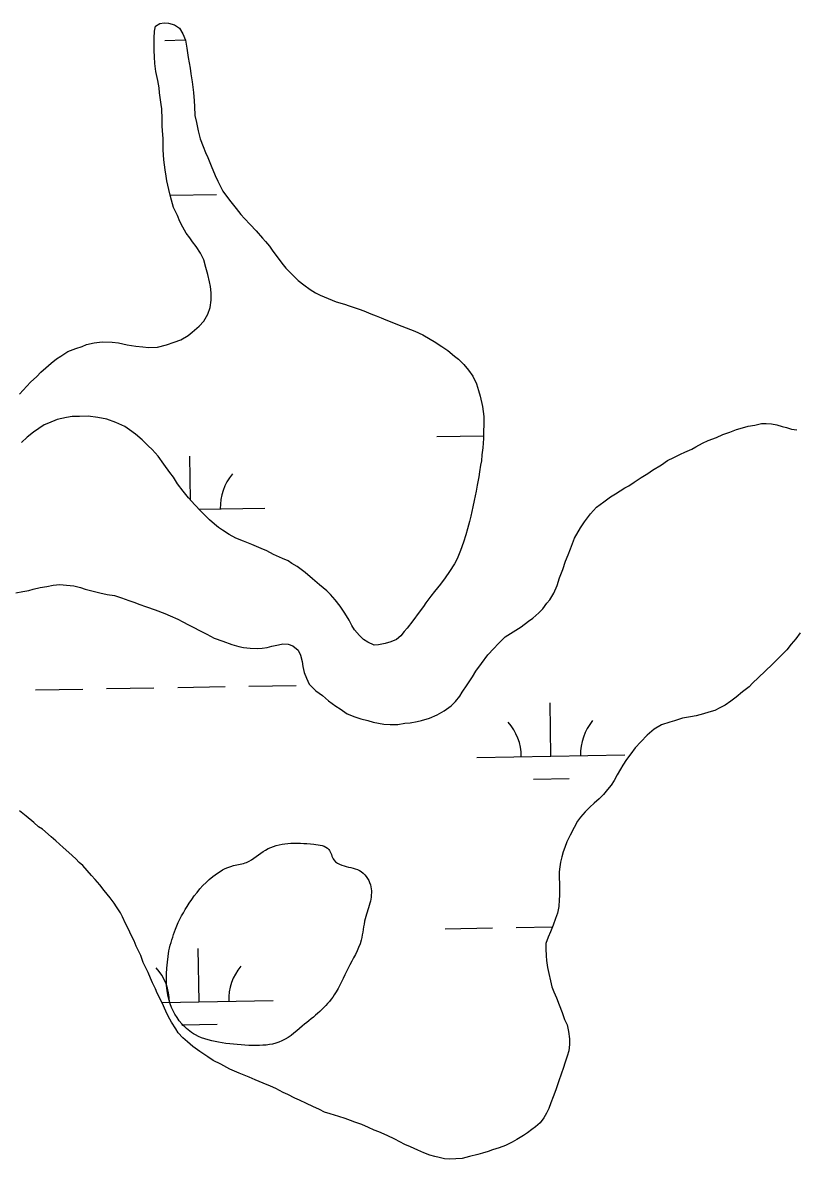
# Model space of a CAD drawing. Extents: x 3887375 to 3925618, y 296674 to 322633.
# Drawn here: x 3902438 to 3902961, y 311909 to 312677 of the extents above; entities that cross this region are included whole.
import ezdxf

# ---------------------------------------------------------------- set-up
doc = ezdxf.new("R2010")
doc.units = 0
doc.layers.add('V-RIVR-EDGE', color=7, linetype='Continuous')
doc.layers.add('V-WETL-SWMP', color=7, linetype='Continuous')

msp = doc.modelspace()

# ---------------------------------------------------------------- linework, layer by layer
at = {"layer": 'V-RIVR-EDGE'}
for points in [[(3902536.888708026, 312049.8257280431), (3902541.3277202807, 312064.34501539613), (3902550.617745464, 312081.93448474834), (3902566.5134843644, 312099.94793109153), (3902580.6218597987, 312107.3983325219), (3902589.4334701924, 312109.5780990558), (3902602.2230981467, 312117.9123834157), (3902617.204468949, 312122.2784490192), (3902634.8157134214, 312121.7945904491), (3902644.9340949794, 312118.2470824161), (3902648.439141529, 312111.1934390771), (3902653.7141314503, 312107.6579073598), (3902665.5937463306, 312104.1060443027), (3902673.0550353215, 312094.40075217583), (3902673.027816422, 312083.39304390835), (3902669.4759533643, 312071.51342902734), (3902666.7981744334, 312056.9897866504), (3902657.945191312, 312038.07830355), (3902648.654077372, 312020.0485258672), (3902627.026708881, 311998.9670750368)], [(3902627.026708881, 311998.9670750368), (3902611.1483900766, 311987.9985619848), (3902593.5306130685, 311985.8405705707), (3902572.84047655, 311987.65297542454), (3902554.800900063, 311992.9813143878), (3902545.5729339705, 312000.4894198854), (3902536.3721867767, 312019.0052336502), (3902536.888708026, 312049.8257280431)]]:
    msp.add_spline(points, degree=3, dxfattribs=at)
at = {"layer": 'V-WETL-SWMP'}
for p, q in [((3902534.193435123, 312665.00490609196), (3902547.995249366, 312665.24180763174)), ((3902537.7649346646, 312560.41079574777), (3902569.140383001, 312560.9493403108)), ((3902717.8787711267, 312397.3038862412), (3902749.4192422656, 312397.8452633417)), ((3902551.5273615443, 312354.35489624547), (3902551.01837555, 312384.00827103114)), ((3902557.379735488, 312348.1121579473), (3902601.6288434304, 312348.8716727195)), ((3902542.8544621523, 312227.7741521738), (3902574.849749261, 312228.3233359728)), ((3902590.8473928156, 312228.5979278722), (3902622.842679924, 312229.1471116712)), ((3902446.868600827, 312226.1266007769), (3902478.863887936, 312226.6757845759)), ((3902494.86153149, 312226.9503764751), (3902526.856818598, 312227.49956027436)), ((3902795.004282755, 312181.3527089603), (3902794.3864509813, 312217.3474069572)), ((3902745.0116466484, 312180.4946092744), (3902844.996918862, 312182.210808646)), ((3902783.270876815, 312165.71803768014), (3902807.267342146, 312166.1299255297)), ((3902723.5881373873, 312064.6778819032), (3902755.5834244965, 312065.2270657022)), ((3902771.5810680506, 312065.5016576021), (3902796.0110801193, 312065.92098707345)), ((3902557.345573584, 312015.38756869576), (3902556.72774181, 312051.3822666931)), ((3902532.231021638, 312014.95648942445), (3902607.338209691, 312016.24566838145)), ((3902545.612167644, 311999.7528974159), (3902569.608632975, 312000.1647852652))]:
    msp.add_line(p, q, dxfattribs=at)
for points in [[(3902532.693, 312603.768), (3902532.432, 312607.259), (3902532.396, 312611.684), (3902532.106, 312618.669), (3902531.616, 312621.693), (3902530.62, 312629.604), (3902530.361, 312632.862), (3902529.3880000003, 312637.979), (3902528.174, 312644.02400000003), (3902527.432, 312649.375), (3902527.163, 312653.798), (3902526.895, 312658.222), (3902526.859, 312662.647), (3902527.062, 312666.375), (3902527.255, 312671.267), (3902527.927, 312674.534), (3902530.707, 312676.419), (3902533.73, 312676.91000000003), (3902536.7600000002, 312676.701), (3902540.7290000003, 312675.569), (3902544.008, 312673.267), (3902546.369, 312669.326), (3902548.0330000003, 312665.147), (3902549.008, 312659.798), (3902549.991, 312653.518), (3902551.214, 312646.30700000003), (3902551.7120000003, 312642.352), (3902552.687, 312637.003), (3902553.444, 312629.789), (3902553.955, 312624.203), (3902554.22, 312620.246), (3902554.502, 312614.192), (3902555.471, 312609.542), (3902556.681, 312603.962), (3902558.1240000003, 312598.384), (3902560.029, 312593.275), (3902561.691, 312589.329), (3902563.117, 312585.847), (3902565.491, 312580.277), (3902568.106, 312573.776), (3902570.001, 312569.832), (3902573.316, 312563.105), (3902577.79, 312557.085), (3902582.262, 312551.299), (3902585.555, 312547.366), (3902587.907, 312544.59), (3902591.898, 312540.663), (3902595.893, 312536.27), (3902600.125, 312531.413), (3902602.24, 312529.101), (3902604.828, 312525.862), (3902607.183, 312522.62), (3902610.716, 312517.75800000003), (3902613.305, 312514.518), (3902615.895, 312511.045), (3902618.947, 312508.042), (3902621.9990000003, 312505.039), (3902624.347, 312502.729), (3902628.098, 312499.732), (3902632.315, 312496.738), (3902636.06, 312494.439), (3902639.1010000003, 312492.833), (3902644.4760000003, 312490.548), (3902649.852, 312488.262), (3902655.454, 312486.677), (3902658.724, 312485.539), (3902665.497, 312483.265), (3902668.534, 312482.125), (3902673.44, 312480.302), (3902676.9450000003, 312478.933), (3902680.217, 312477.56200000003), (3902683.488, 312476.191), (3902687.461, 312474.593), (3902691.433, 312472.994), (3902697.275, 312470.713), (3902703.116, 312468.431), (3902708.4930000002, 312465.913), (3902713.407, 312463.157), (3902716.215, 312461.55), (3902721.367, 312458.098), (3902725.348, 312455.335), (3902729.804, 312451.645), (3902732.615, 312449.571), (3902736.139, 312445.873), (3902739.43, 312442.174), (3902742.258, 312438.004), (3902744.629, 312432.89900000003), (3902746.062, 312428.48600000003), (3902747.259, 312424.536), (3902748.713, 312417.56), (3902749.699, 312410.814), (3902749.75, 312404.526), (3902749.542, 312401.496), (3902749.3540000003, 312395.905), (3902748.9390000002, 312389.613), (3902748.278, 312384.949), (3902748.078, 312380.988), (3902747.403, 312377.955), (3902746.741, 312373.52400000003), (3902746.3030000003, 312370.027), (3902745.184, 312364.428)], [(3902436.079, 312425.973), (3902440.927, 312431.369), (3902443.468, 312433.952), (3902447.628, 312437.945), (3902450.4, 312440.762), (3902453.869, 312443.818), (3902457.338, 312446.874), (3902461.041, 312449.699), (3902463.821, 312451.585), (3902468.687, 312454.652), (3902474.0270000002, 312456.792), (3902478.44, 312458.22500000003), (3902481.2260000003, 312459.412), (3902486.34, 312460.618), (3902491.924, 312461.362), (3902498.681, 312460.951), (3902502.877, 312460.51900000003), (3902508.711, 312459.169), (3902514.541, 312458.28500000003), (3902519.203, 312457.857), (3902523.166, 312457.423), (3902529.219, 312457.705), (3902535.2630000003, 312459.151), (3902540.3710000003, 312461.056), (3902545.0160000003, 312462.724), (3902549.884, 312465.558), (3902552.66, 312467.91000000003), (3902557.2860000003, 312471.907), (3902560.52, 312475.194), (3902563.2770000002, 312479.874), (3902564.869, 312484.54600000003), (3902565.529, 312489.442), (3902565.489, 312494.333), (3902564.987, 312498.754), (3902564.264, 312501.776), (3902563.291, 312506.892), (3902561.856, 312511.539), (3902560.417, 312516.651), (3902558.2830000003, 312521.292), (3902555.452, 312525.694), (3902552.864, 312528.934), (3902550.98, 312531.481), (3902548.625, 312534.722), (3902546.264, 312538.663), (3902544.369, 312542.607), (3902542.7060000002, 312546.553), (3902540.099, 312552.12200000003), (3902537.943, 312559.55700000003), (3902536.973, 312564.208), (3902535.529, 312570.01900000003), (3902535.0360000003, 312573.275), (3902534.304, 312577.462), (3902533.5500000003, 312584.21), (3902533.0300000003, 312590.96), (3902532.994, 312595.385), (3902532.967, 312598.646), (3902532.693, 312603.768)], [(3902745.184, 312364.428), (3902744.517, 312360.463), (3902743.171, 312354.164), (3902742.275, 312349.731), (3902740.929, 312343.43200000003), (3902740.026, 312339.931), (3902738.668, 312335.029), (3902737.537, 312330.827), (3902735.947, 312325.923), (3902733.896, 312320.317), (3902731.612, 312314.708), (3902729.778, 312311.2), (3902726.559, 312306.05), (3902723.565, 312301.833), (3902720.338, 312297.615), (3902716.419, 312292.692), (3902713.883, 312289.41000000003), (3902710.426, 312284.957), (3902708.816, 312282.382), (3902706.052, 312278.63300000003), (3902701.674, 312272.775), (3902697.987, 312267.854), (3902695.91, 312265.50800000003), (3902693.6040000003, 312262.694), (3902690.597, 312260.108), (3902686.882, 312258.68), (3902682.932, 312257.484), (3902678.515, 312256.516), (3902675.489, 312256.259), (3902671.2800000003, 312258.321), (3902668.47, 312260.161), (3902665.653, 312262.933), (3902662.362, 312266.63300000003), (3902660.474, 312269.646), (3902658.816, 312273.126), (3902655.748, 312277.992), (3902652.683, 312282.626), (3902649.154, 312287.022), (3902646.098, 312290.491), (3902643.515, 312293.032), (3902638.59, 312297.185), (3902633.9, 312301.106), (3902628.974, 312305.492), (3902623.585, 312309.407), (3902620.075, 312311.47500000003), (3902617.498, 312313.318), (3902613.758, 312314.918), (3902607.68, 312317.663), (3902603.004, 312319.954), (3902599.264, 312321.554), (3902592.953, 312324.298), (3902587.345, 312326.582), (3902582.204, 312328.636), (3902577.526, 312331.16000000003), (3902573.078, 312333.919), (3902570.501, 312335.762), (3902567.687, 312338.068), (3902564.4020000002, 312341.069), (3902560.882, 312344.301), (3902558.5330000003, 312346.844), (3902554.538, 312351.237), (3902550.075, 312355.859), (3902546.544, 312360.489), (3902542.778, 312365.349), (3902539.947, 312369.752), (3902537.592, 312372.993), (3902533.5870000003, 312378.551), (3902529.583, 312384.108), (3902525.588, 312388.501), (3902523.005, 312391.042), (3902518.781, 312394.967), (3902514.324, 312398.891), (3902510.34, 312401.886), (3902507.06, 312404.189), (3902500.984, 312406.702), (3902494.91, 312408.981), (3902488.846, 312410.097), (3902482.3170000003, 312410.976), (3902476.495, 312410.928), (3902471.6040000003, 312410.889), (3902467.65, 312410.158), (3902461.373, 312408.71), (3902455.5700000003, 312406.333), (3902452.552, 312405.14400000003), (3902449.077, 312402.787), (3902445.372, 312400.195), (3902441.2060000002, 312396.901), (3902437.275, 312393.375)], [(3902624.275, 312253.049), (3902625.934, 312249.569), (3902626.899, 312245.384), (3902627.393, 312241.89400000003), (3902628.3570000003, 312237.943), (3902629.7860000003, 312233.995), (3902631.682, 312230.051), (3902634.029, 312227.741), (3902636.144, 312225.429), (3902640.596, 312222.204), (3902644.816, 312218.745), (3902649.737, 312215.058), (3902652.5470000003, 312213.217), (3902657.464, 312209.99700000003), (3902662.605, 312207.942), (3902666.575, 312206.577), (3902671.2430000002, 312205.45), (3902674.9790000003, 312204.316), (3902678.478, 312203.645), (3902682.21, 312202.977), (3902686.404, 312202.778), (3902691.5270000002, 312202.82), (3902696.412, 312203.558), (3902699.904, 312203.819), (3902704.554, 312204.788), (3902707.576, 312205.512), (3902712.9220000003, 312206.952), (3902718.259, 312209.325), (3902722.896, 312211.924), (3902727.528, 312215.223), (3902730.531, 312218.275), (3902733.5300000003, 312221.793), (3902735.1380000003, 312224.601), (3902738.359, 312229.518), (3902742.042, 312234.905), (3902744.34, 312238.65), (3902748.023, 312244.037), (3902752.401, 312249.895), (3902756.326, 312254.119), (3902759.329, 312257.17100000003), (3902764.182, 312261.869), (3902769.511, 312265.406), (3902774.841, 312268.71), (3902779.934, 312272.478), (3902782.7120000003, 312274.596), (3902786.876, 312278.124), (3902789.648, 312280.941), (3902792.18, 312284.688), (3902794.257, 312287.034), (3902797.0160000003, 312291.482), (3902799.3030000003, 312296.624), (3902800.892, 312301.761), (3902802.9420000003, 312307.368), (3902804.7600000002, 312312.972), (3902806.588, 312317.412), (3902808.186, 312321.385), (3902810.9220000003, 312328.627), (3902815.057, 312335.648), (3902817.5870000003, 312339.628), (3902821.736, 312345.01900000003), (3902825.892, 312349.478), (3902830.753, 312353.244), (3902835.151, 312356.54), (3902838.628, 312358.664), (3902844.884, 312362.674), (3902847.667, 312364.09500000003), (3902851.142, 312366.452), (3902856.008, 312369.51900000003), (3902860.41, 312372.35000000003), (3902863.654, 312374.472), (3902869.679, 312378.248), (3902873.848, 312381.076), (3902878.023, 312383.206), (3902882.431, 312385.338), (3902885.448, 312386.76), (3902890.091, 312388.661), (3902892.872, 312390.314), (3902897.509, 312392.914), (3902901.222, 312394.574), (3902906.795, 312396.715), (3902911.205, 312398.614), (3902915.849, 312400.282), (3902920.261, 312401.949), (3902924.444, 312403.147), (3902928.1610000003, 312404.342), (3902932.813, 312405.078), (3902937.23, 312406.04600000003), (3902940.491, 312406.072), (3902943.986, 312405.868), (3902947.718, 312405.199), (3902951.221, 312404.063), (3902954.254, 312403.389), (3902957.524, 312402.251), (3902961.021, 312401.813)], [(3902433.44, 312291.795), (3902438.326, 312292.534), (3902442.279, 312293.264), (3902445.299, 312294.22000000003), (3902449.949, 312295.19), (3902454.369, 312295.924), (3902458.7860000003, 312296.892), (3902463.207, 312297.393), (3902467.636, 312296.963), (3902472.7660000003, 312296.306), (3902477.2, 312295.178), (3902480.468, 312294.273), (3902484.903, 312293.14400000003), (3902490.27, 312291.79), (3902495.171, 312290.665), (3902500.069, 312289.773), (3902504.971, 312288.416), (3902509.877, 312286.592), (3902513.848, 312285.227), (3902516.6520000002, 312284.085), (3902521.791, 312282.26300000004), (3902527.63, 312280.214), (3902534.1720000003, 312277.706), (3902537.6780000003, 312276.104), (3902543.054, 312273.818), (3902546.329, 312271.981), (3902550.071, 312270.148)], [(3902550.071, 312270.148), (3902554.2800000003, 312268.086), (3902557.088, 312266.479), (3902562.467, 312263.727), (3902567.614, 312260.974), (3902573.453, 312258.925), (3902579.525, 312256.878), (3902584.194, 312255.51900000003), (3902587.228, 312254.84500000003), (3902591.8910000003, 312254.184), (3902596.551, 312253.989), (3902600.043, 312254.25), (3902603.299, 312254.742), (3902606.552, 312255.7), (3902610.972, 312256.435), (3902613.994, 312257.158), (3902617.489, 312256.953), (3902620.759, 312255.815), (3902624.275, 312253.049)], [(3902963.298, 312264.648), (3902960.535, 312260.666), (3902957.305, 312256.913), (3902954.308, 312253.162), (3902952.23, 312250.816), (3902948.994, 312247.762), (3902944.603, 312243.534), (3902939.75, 312238.837), (3902935.128, 312234.374), (3902931.199, 312230.615), (3902928.889, 312228.268), (3902924.4930000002, 312224.738), (3902920.096, 312221.20900000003), (3902916.625, 312218.386), (3902912.687, 312215.792), (3902909.208, 312213.901), (3902905.728, 312212.242), (3902901.778, 312211.045), (3902898.062, 312209.851), (3902893.18, 312208.647), (3902889.227, 312207.916), (3902883.878, 312206.941), (3902878.534, 312205.267), (3902875.281, 312204.309), (3902869.707, 312202.401), (3902864.839, 312199.566), (3902859.98, 312195.567), (3902855.824, 312191.108), (3902851.899, 312186.884), (3902848.903, 312182.901), (3902846.139, 312179.152), (3902843.609, 312175.172), (3902841.9990000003, 312172.596), (3902839.702, 312168.618), (3902837.637, 312164.875), (3902835.798, 312161.832), (3902833.261, 312158.784), (3902830.492, 312155.501), (3902827.489, 312152.449), (3902824.251, 312149.627), (3902821.2460000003, 312146.808), (3902818.2430000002, 312143.756), (3902815.0130000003, 312140.003), (3902812.938, 312137.424), (3902810.643, 312133.213), (3902807.8910000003, 312127.83400000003), (3902805.8310000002, 312123.392), (3902804.464, 312119.655), (3902803.324, 312116.617), (3902802.419, 312113.349)], [(3902553.08, 311985.091), (3902549.561, 311988.32300000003), (3902546.2770000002, 311991.091), (3902543.223, 311994.327), (3902541.5700000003, 311997.109), (3902538.74, 312001.511), (3902536.377, 312005.684), (3902534.953, 312008.934), (3902532.344, 312014.735), (3902529.031, 312021.23), (3902527.844, 312024.015), (3902525.946, 312028.192), (3902524.525, 312031.208), (3902522.862, 312035.154), (3902519.5470000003, 312041.882), (3902517.879, 312046.527), (3902514.798, 312053.023), (3902513.373, 312056.505), (3902511.241, 312060.913), (3902509.819, 312063.93), (3902507.687, 312068.338), (3902505.555, 312072.746), (3902504.1350000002, 312075.529), (3902501.541, 312079.467), (3902499.89, 312082.016), (3902497.3000000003, 312085.489), (3902493.299, 312090.58), (3902490.241, 312094.282), (3902487.183, 312097.984), (3902484.599, 312100.75800000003), (3902481.778, 312103.996), (3902478.722, 312107.465), (3902476.376, 312109.542), (3902474.028, 312111.852), (3902469.3340000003, 312116.239), (3902465.58, 312119.702), (3902460.653, 312124.088), (3902457.37, 312126.856), (3902451.506, 312131.93200000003), (3902448.931, 312133.542), (3902445.646, 312136.543), (3902440.488, 312140.694), (3902436.0330000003, 312144.384)], [(3902802.419, 312113.349), (3902801.518, 312109.616), (3902801.076, 312106.58400000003), (3902800.639, 312103.087), (3902800.671, 312099.128), (3902800.703, 312095.168), (3902800.739, 312090.743), (3902800.767, 312087.25), (3902800.559, 312084.221), (3902800.362, 312079.794), (3902799.468, 312075.128), (3902798.099, 312071.623), (3902796.505, 312067.185), (3902794.679, 312062.512), (3902793.077, 312059.006), (3902791.481, 312054.8), (3902791.511, 312051.074), (3902791.782, 312046.418), (3902792.041, 312043.159), (3902792.778, 312038.507), (3902793.509, 312034.554), (3902794.715, 312029.439), (3902795.6780000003, 312025.488), (3902796.8710000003, 312022.004), (3902798.7660000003, 312018.06), (3902800.669, 312013.184), (3902802.574, 312008.075), (3902804.242, 312003.431), (3902805.9020000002, 311999.718), (3902806.87, 311995.3), (3902807.608, 311990.415), (3902807.64, 311986.456), (3902807.208, 311982.26), (3902806.074, 311978.52400000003), (3902804.7090000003, 311974.554), (3902803.345, 311970.35000000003), (3902802.207, 311967.08), (3902800.1580000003, 311961.241), (3902798.339, 311955.869), (3902796.5130000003, 311951.196), (3902794.917, 311946.991), (3902793.5500000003, 311943.253), (3902791.946, 311939.979), (3902790.1070000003, 311936.93700000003), (3902787.805, 311933.657), (3902784.5670000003, 311930.836), (3902782.02, 311928.952), (3902779.2430000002, 311926.833), (3902776.463, 311924.94800000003), (3902772.059, 311922.35000000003), (3902768.813, 311920.46), (3902764.4050000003, 311918.328), (3902759.994, 311916.662), (3902755.58, 311915.229), (3902752.56, 311914.273), (3902748.843, 311913.078), (3902745.59, 311912.12), (3902740.0100000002, 311910.91000000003), (3902735.13, 311909.473), (3902730.707, 311909.205), (3902726.284, 311908.936), (3902723.022, 311909.142), (3902719.521, 311910.04600000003), (3902716.488, 311910.72000000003), (3902713.219, 311911.625), (3902709.247, 311913.223), (3902705.04, 311915.052), (3902700.13, 311917.342), (3902696.3910000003, 311918.942), (3902692.882, 311920.776), (3902689.606, 311922.613), (3902684.464, 311924.901), (3902678.8540000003, 311927.417), (3902675.5840000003, 311928.555), (3902671.842, 311930.38800000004), (3902667.167, 311932.446), (3902662.4960000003, 311934.039), (3902659.6920000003, 311935.181), (3902655.954, 311936.548), (3902651.751, 311937.911), (3902645.914, 311939.727), (3902641.9450000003, 311940.86), (3902638.671, 311942.463), (3902634.2290000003, 311944.52400000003), (3902629.787, 311946.58400000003), (3902625.11, 311948.875), (3902622.071, 311950.248), (3902617.16, 311952.77), (3902614.1210000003, 311954.143), (3902609.2090000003, 311956.665), (3902605.47, 311958.265), (3902600.562, 311960.321), (3902595.187, 311962.607), (3902591.2120000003, 311964.438), (3902584.436, 311967.178), (3902578.125, 311969.922), (3902572.043, 311973.13300000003), (3902566.899, 311975.654), (3902563.1520000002, 311978.185), (3902557.765, 311981.868), (3902553.08, 311985.091)]]:
    msp.add_lwpolyline(points, dxfattribs=at)
for centre, radius, start, end in [((3902606.862858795, 312349.43638521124), 35.24628790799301, 140.21153501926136, 181.7551933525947), ((3902850.230934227, 312182.7755211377), 35.24628790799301, 140.21153501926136, 181.7551933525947), ((3902739.7613341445, 312180.87936329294), 35.24628790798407, 0.2115380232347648, 41.7551963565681), ((3902502.1026249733, 312014.9142230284), 35.24628790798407, 0.2115380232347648, 41.7551963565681), ((3902612.5722250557, 312016.8103808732), 35.24628790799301, 140.21153501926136, 181.7551933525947)]:
    msp.add_arc(centre, radius, start, end, dxfattribs=at)

doc.saveas('drawing.dxf')
